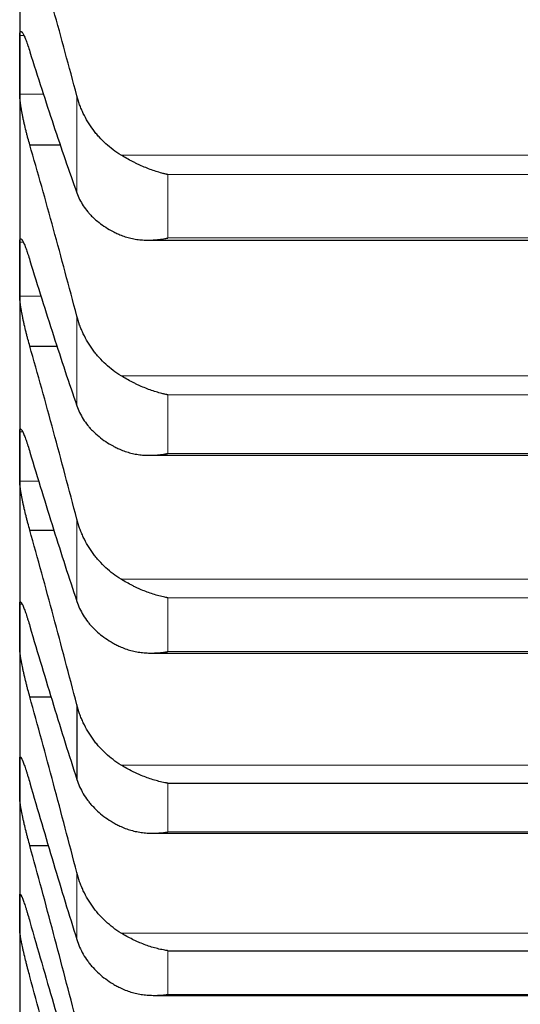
# Model space of a CAD drawing. Header units: inches. Extents: x 0 to 20790, y -12 to 14700.
# Tile 315 of 358: x 13645 to 13671, y 9196 to 9249. Entities that reach past the tile are written whole.
import ezdxf

# ---------------------------------------------------------------- set-up
doc = ezdxf.new("R2010")
doc.units = ezdxf.units.IN
doc.layers.add('1', color=7, linetype='Continuous', true_color=0xffffff)
doc.layers.add('254', color=7, linetype='Continuous', true_color=0xffffff)
doc.styles.add('latin_extended', font='simplex.shx')
doc.dimstyles.get("Standard").update_dxf_attribs({"dimtxt": 0.18, "dimasz": 0.18, "dimexe": 0.18, "dimexo": 0.0625, "dimgap": 0.09, "dimtad": 0, "dimtih": 1, "dimtoh": 1, "dimdec": 4, "dimzin": 0, "dimdsep": 46, "dimtxsty": 'Standard', "dimcen": 0.09, "dimadec": 0, "dimazin": 0, "dimtfac": 1, "dimtdec": 4, "dimtofl": 0, "dimtmove": 0, "dimatfit": 3, "dimfxl": 1, "dimtolj": 1, "dimtzin": 0, "dimarcsym": 0})

# ---------------------------------------------------------------- blocks, each defined once
blk = doc.blocks.new('_U5')
at = {"layer": '254', "color": 3, "linetype": 'Continuous', "lineweight": 13, "transparency": 16777216}
for p, q in [((13696.744, 9764.754), (13696.744, 7981.754)), ((13946.744, 9514.754), (13946.744, 7981.754)), ((13696.744, 8016.754), (12708.282, 8016.754)), ((13574.244, 8016.754), (13451.744, 8016.754)), ((13946.744, 8016.754), (13696.744, 8016.754)), ((14069.244, 8016.754), (14191.744, 8016.754))]:
    blk.add_line(p, q, dxfattribs=at)
at = {"layer": '254', "color": 3, "transparency": 16777216}
for points in [[(13574.244, 7996.337), (13574.244, 8037.17), (13696.744, 8016.754)], [(14069.244, 8037.17), (14069.244, 7996.337), (13946.744, 8016.754)]]:
    blk.add_solid(points, dxfattribs=at)
at = {"layer": 'Defpoints', "color": 0, "transparency": 16777216}
for p in [(13696.744, 9799.754), (13946.744, 9549.754), (13696.744, 8016.754)]:
    blk.add_point(p, dxfattribs=at)
at = {"layer": '254', "color": 2, "lineweight": 13, "transparency": 16777216, "insert": (12769.532, 8200.504), "char_height": 122.5, "attachment_point": 1, "style": 'latin_extended'}
blk.add_mtext('\\A1;250', dxfattribs=at)
blk = doc.blocks.new('_U6')
at = {"layer": '254', "color": 3, "linetype": 'Continuous', "lineweight": 13, "transparency": 16777216}
for p, q in [((13536.744, 9764.754), (13536.744, 8261.754)), ((13696.744, 9764.754), (13696.744, 8261.754)), ((13536.744, 8296.754), (12469.244, 8296.754)), ((13414.244, 8296.754), (13291.744, 8296.754)), ((13536.744, 8296.754), (13696.744, 8296.754)), ((13819.244, 8296.754), (13941.744, 8296.754))]:
    blk.add_line(p, q, dxfattribs=at)
at = {"layer": '254', "color": 3, "transparency": 16777216}
for points in [[(13414.244, 8276.337), (13414.244, 8317.17), (13536.744, 8296.754)], [(13819.244, 8317.17), (13819.244, 8276.337), (13696.744, 8296.754)]]:
    blk.add_solid(points, dxfattribs=at)
at = {"layer": 'Defpoints', "color": 0, "transparency": 16777216}
for p in [(13536.744, 9799.754), (13696.744, 9799.754), (13696.744, 8296.754)]:
    blk.add_point(p, dxfattribs=at)
at = {"layer": '254', "color": 2, "lineweight": 13, "transparency": 16777216, "insert": (12530.494, 8684.67), "char_height": 122.5, "attachment_point": 1, "style": 'latin_extended'}
blk.add_mtext('\\A1;\\C2;Flywheel\\P\\C2;90-240', dxfattribs=at)

msp = doc.modelspace()

# ---------------------------------------------------------------- linework, layer by layer
at = {"layer": '1', "color": 2, "linetype": 'Continuous', "lineweight": 25}
for p, q in [((13644.744, 9257.858), (13644.744, 9246.157)), ((13644.744, 9246.157), (13644.744, 9235.342)), ((13645.281, 9241.926), (13646.924, 9241.926)), ((13651.537, 9236.881), (13689.925, 9236.881)), ((13644.744, 9235.342), (13644.744, 9225.432)), ((13645.281, 9231.273), (13646.749, 9231.273)), ((13644.744, 9225.432), (13644.744, 9216.441)), ((13651.625, 9225.494), (13689.837, 9225.494)), ((13645.281, 9221.53), (13646.584, 9221.53)), ((13644.744, 9216.441), (13644.744, 9208.384)), ((13651.713, 9215.025), (13689.749, 9215.025)), ((13645.281, 9212.714), (13646.427, 9212.714)), ((13647.77, 9212.287), (13647.77, 9208.34)), ((13644.744, 9208.384), (13644.744, 9201.275)), ((13652.6, 9208.135), (13688.888, 9208.135)), ((13651.801, 9205.491), (13689.661, 9205.491)), ((13645.281, 9204.837), (13646.278, 9204.837)), ((13644.744, 9201.275), (13644.744, 9195.123)), ((13652.6, 9199.27), (13688.888, 9199.27)), ((13651.889, 9196.907), (13689.574, 9196.907))]:
    msp.add_line(p, q, dxfattribs=at)
at = {"layer": '1', "color": 110, "linetype": 'Continuous', "lineweight": 13}
for p, q in [((13644.746, 9247.714), (13644.966, 9247.714)), ((13644.746, 9244.6), (13646.032, 9244.6)), ((13647.77, 9244.523), (13647.77, 9239.386)), ((13650.112, 9241.382), (13691.375, 9241.382)), ((13652.6, 9240.35), (13688.888, 9240.35)), ((13652.6, 9240.35), (13652.6, 9236.996)), ((13652.6, 9236.996), (13688.888, 9236.996)), ((13644.746, 9236.776), (13644.928, 9236.776)), ((13644.746, 9233.909), (13645.896, 9233.909)), ((13647.77, 9232.864), (13647.77, 9228.116)), ((13650.112, 9229.702), (13691.375, 9229.702)), ((13652.6, 9228.692), (13688.888, 9228.692)), ((13652.6, 9228.692), (13652.6, 9225.591)), ((13644.746, 9226.739), (13644.898, 9226.739)), ((13652.6, 9225.591), (13688.888, 9225.591)), ((13644.746, 9224.125), (13645.768, 9224.125)), ((13647.77, 9222.113), (13647.77, 9217.762)), ((13650.112, 9218.934), (13691.375, 9218.934)), ((13652.6, 9217.947), (13688.888, 9217.947)), ((13652.6, 9217.947), (13652.6, 9215.106)), ((13644.746, 9217.62), (13644.872, 9217.62)), ((13652.6, 9215.106), (13688.888, 9215.106)), ((13650.112, 9209.097), (13691.375, 9209.097)), ((13652.6, 9208.135), (13652.6, 9205.557)), ((13652.6, 9205.557), (13688.888, 9205.557)), ((13647.77, 9203.402), (13647.77, 9199.865)), ((13650.112, 9200.206), (13691.375, 9200.206)), ((13652.6, 9199.27), (13652.6, 9196.96)), ((13652.6, 9196.96), (13688.888, 9196.96))]:
    msp.add_line(p, q, dxfattribs=at)
at = {"layer": '1', "color": 2, "linetype": 'Continuous', "lineweight": 25}
for points in [[(13647.77, 9244.523), (13647.566, 9245.295), (13647.157, 9246.826), (13646.537, 9249.083), (13645.912, 9251.301), (13645.492, 9252.753), (13645.281, 9253.472)], [(13644.744, 9246.157), (13644.744, 9246.676), (13644.745, 9247.195), (13644.746, 9247.714)], [(13645.281, 9246.853), (13645.492, 9246.182), (13645.912, 9244.866), (13646.537, 9242.963), (13647.157, 9241.132), (13647.566, 9239.96), (13647.77, 9239.386)], [(13644.746, 9244.6), (13644.745, 9245.119), (13644.744, 9245.638), (13644.744, 9246.157)], [(13647.77, 9232.864), (13647.566, 9233.643), (13647.157, 9235.188), (13646.537, 9237.47), (13645.912, 9239.719), (13645.492, 9241.194), (13645.281, 9241.926)], [(13644.744, 9235.342), (13644.744, 9235.82), (13644.745, 9236.298), (13644.746, 9236.776)], [(13645.281, 9235.808), (13645.492, 9235.121), (13645.912, 9233.771), (13646.537, 9231.814), (13647.157, 9229.925), (13647.566, 9228.711), (13647.77, 9228.116)], [(13644.746, 9233.909), (13644.745, 9234.387), (13644.744, 9234.865), (13644.744, 9235.342)], [(13647.77, 9222.113), (13647.566, 9222.897), (13647.157, 9224.453), (13646.537, 9226.758), (13645.912, 9229.033), (13645.492, 9230.53), (13645.281, 9231.273)], [(13644.744, 9225.432), (13644.744, 9225.868), (13644.745, 9226.303), (13644.746, 9226.739)], [(13645.281, 9225.666), (13645.492, 9224.965), (13645.912, 9223.583), (13646.537, 9221.575), (13647.157, 9219.631), (13647.566, 9218.378), (13647.77, 9217.762)], [(13644.746, 9224.125), (13644.745, 9224.56), (13644.744, 9224.996), (13644.744, 9225.432)], [(13647.77, 9212.287), (13647.566, 9213.074), (13647.157, 9214.64), (13646.537, 9216.964), (13645.912, 9219.262), (13645.492, 9220.777), (13645.281, 9221.53)], [(13644.744, 9216.441), (13644.744, 9216.834), (13644.745, 9217.227), (13644.746, 9217.62)], [(13644.746, 9215.262), (13644.745, 9215.655), (13644.744, 9216.048), (13644.744, 9216.441)], [(13645.281, 9216.444), (13645.492, 9215.728), (13645.912, 9214.317), (13646.537, 9212.261), (13647.157, 9210.265), (13647.566, 9208.975), (13647.77, 9208.34)], [(13647.77, 9203.402), (13647.566, 9204.192), (13647.157, 9205.764), (13646.537, 9208.103), (13645.912, 9210.42), (13645.492, 9211.951), (13645.281, 9212.714)], [(13644.744, 9208.384), (13644.744, 9208.734), (13644.745, 9209.084), (13644.746, 9209.433)], [(13644.746, 9207.335), (13644.745, 9207.685), (13644.744, 9208.035), (13644.744, 9208.384)], [(13645.281, 9208.156), (13645.492, 9207.427), (13645.912, 9205.99), (13646.537, 9203.889), (13647.157, 9201.844), (13647.566, 9200.518), (13647.77, 9199.865)], [(13647.77, 9195.472), (13647.566, 9196.263), (13647.157, 9197.84), (13646.537, 9200.189), (13645.912, 9202.522), (13645.492, 9204.067), (13645.281, 9204.837)], [(13644.744, 9201.275), (13644.744, 9201.58), (13644.745, 9201.886), (13644.746, 9202.192)], [(13644.746, 9200.357), (13644.745, 9200.663), (13644.744, 9200.969), (13644.744, 9201.275)], [(13645.281, 9200.815), (13645.492, 9200.075), (13645.912, 9198.612), (13646.537, 9196.47), (13647.157, 9194.38), (13647.566, 9193.021), (13647.77, 9192.35)], [(13647.77, 9188.509), (13647.566, 9189.3), (13647.157, 9190.879), (13646.537, 9193.235), (13645.912, 9195.581), (13645.492, 9197.137), (13645.281, 9197.913)]]:
    msp.add_open_spline(points, degree=3, dxfattribs=at)
for points, knots in [([(13644.746, 9247.714), (13644.746, 9247.744), (13644.748, 9247.798), (13644.757, 9247.861), (13644.765, 9247.89), (13644.773, 9247.907), (13644.776, 9247.912), (13644.782, 9247.92), (13644.786, 9247.923), (13644.803, 9247.935), (13644.82, 9247.932), (13644.845, 9247.912), (13644.85, 9247.907), (13644.858, 9247.899), (13644.861, 9247.896), (13644.866, 9247.889), (13644.88, 9247.872), (13644.907, 9247.833), (13644.933, 9247.787), (13644.96, 9247.734), (13644.974, 9247.705), (13645.018, 9247.609), (13645.048, 9247.535), (13645.096, 9247.411), (13645.112, 9247.367), (13645.137, 9247.298), (13645.145, 9247.274), (13645.162, 9247.225), (13645.17, 9247.201), (13645.213, 9247.075), (13645.247, 9246.967), (13645.281, 9246.853)], [0, 0, 0, 0, 0.0625, 0.125, 0.1875, 0.1875, 0.21875, 0.21875, 0.25, 0.25, 0.375, 0.375, 0.40625, 0.40625, 0.421875, 0.421875, 0.4375, 0.5, 0.5625, 0.5625, 0.625, 0.625, 0.75, 0.75, 0.8125, 0.8125, 0.84375, 0.84375, 0.875, 0.875, 1, 1, 1, 1]), ([(13645.281, 9241.926), (13645.247, 9242.042), (13645.213, 9242.161), (13645.162, 9242.345), (13645.146, 9242.407), (13645.121, 9242.502), (13645.113, 9242.534), (13645.096, 9242.598), (13645.088, 9242.631), (13645.048, 9242.791), (13645.018, 9242.92), (13644.974, 9243.111), (13644.96, 9243.175), (13644.94, 9243.271), (13644.933, 9243.303), (13644.92, 9243.366), (13644.914, 9243.397), (13644.883, 9243.552), (13644.86, 9243.671), (13644.835, 9243.814), (13644.831, 9243.842), (13644.821, 9243.898), (13644.817, 9243.926), (13644.804, 9244.007), (13644.796, 9244.06), (13644.776, 9244.21), (13644.765, 9244.301), (13644.756, 9244.405), (13644.754, 9244.425), (13644.751, 9244.464), (13644.75, 9244.482), (13644.747, 9244.536), (13644.746, 9244.569), (13644.746, 9244.6)], [0, 0, 0, 0, 0.125, 0.125, 0.1875, 0.1875, 0.21875, 0.21875, 0.25, 0.25, 0.375, 0.375, 0.4375, 0.4375, 0.46875, 0.46875, 0.5, 0.5, 0.625, 0.625, 0.65625, 0.65625, 0.6875, 0.6875, 0.75, 0.75, 0.875, 0.875, 0.90625, 0.90625, 0.9375, 0.9375, 1, 1, 1, 1]), ([(13650.112, 9241.382), (13649.966, 9241.47), (13649.826, 9241.564), (13649.558, 9241.765), (13649.3, 9241.979), (13649.064, 9242.217), (13648.923, 9242.373), (13648.895, 9242.404), (13648.84, 9242.468), (13648.813, 9242.501), (13648.733, 9242.599), (13648.681, 9242.665), (13648.532, 9242.867), (13648.439, 9243.006), (13648.267, 9243.29), (13648.188, 9243.436), (13648.08, 9243.661), (13648.046, 9243.736), (13647.997, 9243.852), (13647.981, 9243.89), (13647.95, 9243.968), (13647.935, 9244.007), (13647.863, 9244.203), (13647.813, 9244.362), (13647.77, 9244.523)], [0, 0, 0, 0, 0.125, 0.125, 0.25, 0.375, 0.375, 0.40625, 0.40625, 0.4375, 0.4375, 0.5, 0.5, 0.625, 0.625, 0.75, 0.75, 0.8125, 0.8125, 0.84375, 0.84375, 0.875, 0.875, 1, 1, 1, 1]), ([(13652.6, 9240.35), (13652.596, 9240.351), (13652.593, 9240.352), (13652.587, 9240.353), (13652.583, 9240.354), (13652.573, 9240.356), (13652.553, 9240.36), (13652.507, 9240.371), (13652.414, 9240.392), (13652.229, 9240.439), (13652.072, 9240.486), (13651.758, 9240.586), (13651.55, 9240.663), (13651.239, 9240.794), (13651.136, 9240.84), (13650.98, 9240.913), (13650.928, 9240.938), (13650.825, 9240.989), (13650.773, 9241.015), (13650.618, 9241.094), (13650.516, 9241.15), (13650.313, 9241.263), (13650.212, 9241.322), (13650.112, 9241.382)], [0, 0, 0, 0, 0.003906, 0.003906, 0.007813, 0.007813, 0.015625, 0.03125, 0.0625, 0.125, 0.25, 0.25, 0.5, 0.5, 0.625, 0.625, 0.6875, 0.6875, 0.75, 0.75, 0.875, 0.875, 1, 1, 1, 1]), ([(13647.77, 9239.386), (13647.813, 9239.266), (13647.863, 9239.149), (13647.977, 9238.921), (13648.106, 9238.699), (13648.264, 9238.488), (13648.393, 9238.334), (13648.438, 9238.283), (13648.509, 9238.208), (13648.532, 9238.183), (13648.581, 9238.134), (13648.605, 9238.11), (13648.73, 9237.99), (13648.942, 9237.808), (13649.177, 9237.642), (13649.424, 9237.484), (13649.553, 9237.41), (13649.723, 9237.322), (13649.758, 9237.305), (13649.827, 9237.271), (13649.932, 9237.221), (13650.039, 9237.174), (13650.112, 9237.144)], [0, 0, 0, 0, 0.125, 0.125, 0.25, 0.375, 0.375, 0.4375, 0.4375, 0.46875, 0.46875, 0.5, 0.5, 0.625, 0.75, 0.75, 0.875, 0.875, 0.90625, 0.90625, 0.9375, 1, 1, 1, 1]), ([(13650.112, 9237.144), (13650.212, 9237.103), (13650.312, 9237.068), (13650.513, 9237.007), (13650.615, 9236.982), (13650.818, 9236.94), (13650.921, 9236.923), (13651.128, 9236.898), (13651.232, 9236.89), (13651.442, 9236.88), (13651.547, 9236.879), (13651.756, 9236.885), (13651.861, 9236.891), (13652.071, 9236.91), (13652.177, 9236.923), (13652.335, 9236.947), (13652.414, 9236.96), (13652.507, 9236.977), (13652.553, 9236.986), (13652.573, 9236.99), (13652.586, 9236.993), (13652.593, 9236.994), (13652.6, 9236.996)], [0, 0, 0, 0, 0.125, 0.125, 0.25, 0.25, 0.375, 0.375, 0.5, 0.5, 0.625, 0.625, 0.75, 0.75, 0.875, 0.875, 0.9375, 0.96875, 0.984375, 0.992187, 0.992187, 1, 1, 1, 1]), ([(13644.746, 9236.776), (13644.746, 9236.804), (13644.748, 9236.853), (13644.757, 9236.908), (13644.765, 9236.932), (13644.773, 9236.945), (13644.776, 9236.948), (13644.782, 9236.954), (13644.786, 9236.956), (13644.803, 9236.961), (13644.82, 9236.953), (13644.845, 9236.926), (13644.85, 9236.92), (13644.858, 9236.91), (13644.861, 9236.906), (13644.866, 9236.898), (13644.88, 9236.878), (13644.907, 9236.833), (13644.933, 9236.782), (13644.96, 9236.725), (13644.974, 9236.694), (13645.018, 9236.591), (13645.048, 9236.513), (13645.096, 9236.383), (13645.112, 9236.337), (13645.137, 9236.265), (13645.145, 9236.24), (13645.162, 9236.19), (13645.17, 9236.165), (13645.213, 9236.035), (13645.247, 9235.925), (13645.281, 9235.808)], [0, 0, 0, 0, 0.0625, 0.125, 0.1875, 0.1875, 0.21875, 0.21875, 0.25, 0.25, 0.375, 0.375, 0.40625, 0.40625, 0.421875, 0.421875, 0.4375, 0.5, 0.5625, 0.5625, 0.625, 0.625, 0.75, 0.75, 0.8125, 0.8125, 0.84375, 0.84375, 0.875, 0.875, 1, 1, 1, 1]), ([(13645.281, 9231.273), (13645.247, 9231.391), (13645.213, 9231.512), (13645.162, 9231.698), (13645.146, 9231.761), (13645.121, 9231.856), (13645.113, 9231.888), (13645.096, 9231.953), (13645.088, 9231.985), (13645.048, 9232.146), (13645.018, 9232.274), (13644.974, 9232.465), (13644.96, 9232.528), (13644.94, 9232.623), (13644.933, 9232.654), (13644.92, 9232.717), (13644.914, 9232.748), (13644.883, 9232.9), (13644.86, 9233.017), (13644.835, 9233.157), (13644.831, 9233.185), (13644.821, 9233.239), (13644.817, 9233.266), (13644.804, 9233.345), (13644.796, 9233.396), (13644.776, 9233.541), (13644.765, 9233.629), (13644.756, 9233.727), (13644.754, 9233.746), (13644.751, 9233.782), (13644.75, 9233.8), (13644.747, 9233.85), (13644.746, 9233.881), (13644.746, 9233.909)], [0, 0, 0, 0, 0.125, 0.125, 0.1875, 0.1875, 0.21875, 0.21875, 0.25, 0.25, 0.375, 0.375, 0.4375, 0.4375, 0.46875, 0.46875, 0.5, 0.5, 0.625, 0.625, 0.65625, 0.65625, 0.6875, 0.6875, 0.75, 0.75, 0.875, 0.875, 0.90625, 0.90625, 0.9375, 0.9375, 1, 1, 1, 1]), ([(13650.112, 9229.702), (13649.966, 9229.79), (13649.826, 9229.885), (13649.558, 9230.087), (13649.3, 9230.302), (13649.064, 9230.541), (13648.923, 9230.698), (13648.895, 9230.73), (13648.84, 9230.794), (13648.813, 9230.827), (13648.733, 9230.926), (13648.681, 9230.993), (13648.532, 9231.196), (13648.439, 9231.335), (13648.267, 9231.622), (13648.188, 9231.769), (13648.08, 9231.995), (13648.046, 9232.071), (13647.997, 9232.187), (13647.981, 9232.226), (13647.95, 9232.304), (13647.935, 9232.344), (13647.863, 9232.541), (13647.813, 9232.702), (13647.77, 9232.864)], [0, 0, 0, 0, 0.125, 0.125, 0.25, 0.375, 0.375, 0.40625, 0.40625, 0.4375, 0.4375, 0.5, 0.5, 0.625, 0.625, 0.75, 0.75, 0.8125, 0.8125, 0.84375, 0.84375, 0.875, 0.875, 1, 1, 1, 1]), ([(13652.6, 9228.692), (13652.596, 9228.692), (13652.593, 9228.693), (13652.587, 9228.694), (13652.583, 9228.695), (13652.573, 9228.697), (13652.553, 9228.701), (13652.507, 9228.711), (13652.414, 9228.731), (13652.229, 9228.775), (13652.072, 9228.819), (13651.758, 9228.915), (13651.55, 9228.99), (13651.239, 9229.118), (13651.136, 9229.163), (13650.98, 9229.235), (13650.928, 9229.259), (13650.825, 9229.309), (13650.773, 9229.335), (13650.618, 9229.414), (13650.516, 9229.469), (13650.313, 9229.583), (13650.212, 9229.641), (13650.112, 9229.702)], [0, 0, 0, 0, 0.003906, 0.003906, 0.007812, 0.007812, 0.015625, 0.03125, 0.0625, 0.125, 0.25, 0.25, 0.5, 0.5, 0.625, 0.625, 0.6875, 0.6875, 0.75, 0.75, 0.875, 0.875, 1, 1, 1, 1]), ([(13647.77, 9228.116), (13647.813, 9227.992), (13647.863, 9227.87), (13647.977, 9227.634), (13648.106, 9227.403), (13648.264, 9227.184), (13648.393, 9227.023), (13648.438, 9226.971), (13648.509, 9226.893), (13648.532, 9226.867), (13648.581, 9226.816), (13648.605, 9226.791), (13648.73, 9226.667), (13648.942, 9226.476), (13649.177, 9226.304), (13649.424, 9226.14), (13649.553, 9226.062), (13649.723, 9225.971), (13649.758, 9225.953), (13649.827, 9225.917), (13649.932, 9225.865), (13650.039, 9225.816), (13650.112, 9225.785)], [0, 0, 0, 0, 0.125, 0.125, 0.25, 0.375, 0.375, 0.4375, 0.4375, 0.46875, 0.46875, 0.5, 0.5, 0.625, 0.75, 0.75, 0.875, 0.875, 0.90625, 0.90625, 0.9375, 1, 1, 1, 1]), ([(13644.746, 9226.739), (13644.746, 9226.764), (13644.748, 9226.809), (13644.757, 9226.856), (13644.765, 9226.875), (13644.773, 9226.884), (13644.776, 9226.886), (13644.782, 9226.889), (13644.786, 9226.89), (13644.803, 9226.888), (13644.82, 9226.875), (13644.845, 9226.842), (13644.85, 9226.834), (13644.858, 9226.822), (13644.861, 9226.818), (13644.866, 9226.809), (13644.88, 9226.785), (13644.907, 9226.735), (13644.933, 9226.679), (13644.96, 9226.617), (13644.974, 9226.584), (13645.018, 9226.475), (13645.048, 9226.393), (13645.096, 9226.257), (13645.112, 9226.209), (13645.137, 9226.135), (13645.145, 9226.109), (13645.162, 9226.058), (13645.17, 9226.031), (13645.213, 9225.898), (13645.247, 9225.785), (13645.281, 9225.666)], [0, 0, 0, 0, 0.0625, 0.125, 0.1875, 0.1875, 0.21875, 0.21875, 0.25, 0.25, 0.375, 0.375, 0.40625, 0.40625, 0.421875, 0.421875, 0.4375, 0.5, 0.5625, 0.5625, 0.625, 0.625, 0.75, 0.75, 0.8125, 0.8125, 0.84375, 0.84375, 0.875, 0.875, 1, 1, 1, 1]), ([(13650.112, 9225.785), (13650.212, 9225.742), (13650.312, 9225.705), (13650.513, 9225.641), (13650.615, 9225.613), (13650.818, 9225.567), (13650.921, 9225.549), (13651.128, 9225.52), (13651.232, 9225.509), (13651.442, 9225.496), (13651.547, 9225.493), (13651.756, 9225.495), (13651.861, 9225.499), (13652.071, 9225.514), (13652.177, 9225.525), (13652.335, 9225.546), (13652.414, 9225.558), (13652.507, 9225.574), (13652.553, 9225.582), (13652.573, 9225.586), (13652.586, 9225.589), (13652.593, 9225.59), (13652.6, 9225.591)], [0, 0, 0, 0, 0.125, 0.125, 0.25, 0.25, 0.375, 0.375, 0.5, 0.5, 0.625, 0.625, 0.75, 0.75, 0.875, 0.875, 0.9375, 0.96875, 0.984375, 0.992187, 0.992187, 1, 1, 1, 1]), ([(13645.281, 9221.53), (13645.247, 9221.65), (13645.213, 9221.773), (13645.162, 9221.96), (13645.146, 9222.024), (13645.121, 9222.12), (13645.113, 9222.152), (13645.096, 9222.216), (13645.088, 9222.249), (13645.048, 9222.41), (13645.018, 9222.537), (13644.974, 9222.727), (13644.96, 9222.79), (13644.94, 9222.883), (13644.933, 9222.914), (13644.92, 9222.976), (13644.914, 9223.006), (13644.883, 9223.157), (13644.86, 9223.271), (13644.835, 9223.407), (13644.831, 9223.434), (13644.821, 9223.487), (13644.817, 9223.514), (13644.804, 9223.59), (13644.796, 9223.639), (13644.776, 9223.779), (13644.765, 9223.862), (13644.756, 9223.955), (13644.754, 9223.973), (13644.751, 9224.007), (13644.75, 9224.024), (13644.747, 9224.071), (13644.746, 9224.099), (13644.746, 9224.125)], [0, 0, 0, 0, 0.125, 0.125, 0.1875, 0.1875, 0.21875, 0.21875, 0.25, 0.25, 0.375, 0.375, 0.4375, 0.4375, 0.46875, 0.46875, 0.5, 0.5, 0.625, 0.625, 0.65625, 0.65625, 0.6875, 0.6875, 0.75, 0.75, 0.875, 0.875, 0.90625, 0.90625, 0.9375, 0.9375, 1, 1, 1, 1]), ([(13650.112, 9218.934), (13649.966, 9219.023), (13649.826, 9219.118), (13649.558, 9219.322), (13649.3, 9219.537), (13649.064, 9219.777), (13648.923, 9219.935), (13648.895, 9219.967), (13648.84, 9220.032), (13648.813, 9220.065), (13648.733, 9220.164), (13648.681, 9220.231), (13648.532, 9220.435), (13648.439, 9220.575), (13648.267, 9220.863), (13648.188, 9221.011), (13648.08, 9221.239), (13648.046, 9221.315), (13647.997, 9221.432), (13647.981, 9221.471), (13647.95, 9221.55), (13647.935, 9221.589), (13647.863, 9221.788), (13647.813, 9221.95), (13647.77, 9222.113)], [0, 0, 0, 0, 0.125, 0.125, 0.25, 0.375, 0.375, 0.40625, 0.40625, 0.4375, 0.4375, 0.5, 0.5, 0.625, 0.625, 0.75, 0.75, 0.8125, 0.8125, 0.84375, 0.84375, 0.875, 0.875, 1, 1, 1, 1]), ([(13652.6, 9217.947), (13652.596, 9217.948), (13652.593, 9217.948), (13652.587, 9217.95), (13652.583, 9217.95), (13652.573, 9217.952), (13652.553, 9217.956), (13652.507, 9217.965), (13652.414, 9217.984), (13652.229, 9218.025), (13652.072, 9218.067), (13651.758, 9218.159), (13651.55, 9218.231), (13651.239, 9218.355), (13651.136, 9218.4), (13650.98, 9218.47), (13650.928, 9218.494), (13650.825, 9218.544), (13650.773, 9218.569), (13650.618, 9218.648), (13650.516, 9218.702), (13650.313, 9218.815), (13650.212, 9218.874), (13650.112, 9218.934)], [0, 0, 0, 0, 0.003906, 0.003906, 0.007813, 0.007813, 0.015625, 0.03125, 0.0625, 0.125, 0.25, 0.25, 0.5, 0.5, 0.625, 0.625, 0.6875, 0.6875, 0.75, 0.75, 0.875, 0.875, 1, 1, 1, 1]), ([(13644.746, 9217.62), (13644.746, 9217.643), (13644.748, 9217.682), (13644.757, 9217.722), (13644.765, 9217.735), (13644.773, 9217.74), (13644.776, 9217.741), (13644.782, 9217.741), (13644.786, 9217.741), (13644.803, 9217.733), (13644.82, 9217.714), (13644.845, 9217.675), (13644.85, 9217.666), (13644.858, 9217.652), (13644.861, 9217.647), (13644.866, 9217.637), (13644.88, 9217.61), (13644.907, 9217.554), (13644.933, 9217.494), (13644.96, 9217.428), (13644.974, 9217.392), (13645.018, 9217.276), (13645.048, 9217.19), (13645.096, 9217.049), (13645.112, 9217), (13645.137, 9216.923), (13645.145, 9216.897), (13645.162, 9216.844), (13645.17, 9216.817), (13645.213, 9216.68), (13645.247, 9216.565), (13645.281, 9216.444)], [0, 0, 0, 0, 0.0625, 0.125, 0.1875, 0.1875, 0.21875, 0.21875, 0.25, 0.25, 0.375, 0.375, 0.40625, 0.40625, 0.421875, 0.421875, 0.4375, 0.5, 0.5625, 0.5625, 0.625, 0.625, 0.75, 0.75, 0.8125, 0.8125, 0.84375, 0.84375, 0.875, 0.875, 1, 1, 1, 1]), ([(13647.77, 9217.762), (13647.813, 9217.633), (13647.863, 9217.508), (13647.977, 9217.263), (13648.106, 9217.024), (13648.264, 9216.797), (13648.393, 9216.631), (13648.438, 9216.576), (13648.509, 9216.495), (13648.532, 9216.468), (13648.581, 9216.416), (13648.605, 9216.39), (13648.73, 9216.26), (13648.942, 9216.063), (13649.177, 9215.884), (13649.424, 9215.714), (13649.553, 9215.633), (13649.723, 9215.538), (13649.758, 9215.519), (13649.827, 9215.483), (13649.932, 9215.429), (13650.039, 9215.378), (13650.112, 9215.345)], [0, 0, 0, 0, 0.125, 0.125, 0.25, 0.375, 0.375, 0.4375, 0.4375, 0.46875, 0.46875, 0.5, 0.5, 0.625, 0.75, 0.75, 0.875, 0.875, 0.90625, 0.90625, 0.9375, 1, 1, 1, 1]), ([(13645.281, 9212.714), (13645.247, 9212.835), (13645.213, 9212.959), (13645.162, 9213.148), (13645.146, 9213.212), (13645.121, 9213.308), (13645.113, 9213.34), (13645.096, 9213.405), (13645.088, 9213.437), (13645.048, 9213.598), (13645.018, 9213.725), (13644.974, 9213.913), (13644.96, 9213.975), (13644.94, 9214.067), (13644.933, 9214.098), (13644.92, 9214.159), (13644.914, 9214.189), (13644.883, 9214.336), (13644.86, 9214.448), (13644.835, 9214.581), (13644.831, 9214.607), (13644.821, 9214.659), (13644.817, 9214.684), (13644.804, 9214.758), (13644.796, 9214.805), (13644.776, 9214.939), (13644.765, 9215.019), (13644.756, 9215.106), (13644.754, 9215.122), (13644.751, 9215.154), (13644.75, 9215.17), (13644.747, 9215.213), (13644.746, 9215.239), (13644.746, 9215.262)], [0, 0, 0, 0, 0.125, 0.125, 0.1875, 0.1875, 0.21875, 0.21875, 0.25, 0.25, 0.375, 0.375, 0.4375, 0.4375, 0.46875, 0.46875, 0.5, 0.5, 0.625, 0.625, 0.65625, 0.65625, 0.6875, 0.6875, 0.75, 0.75, 0.875, 0.875, 0.90625, 0.90625, 0.9375, 0.9375, 1, 1, 1, 1]), ([(13650.112, 9215.345), (13650.212, 9215.301), (13650.312, 9215.262), (13650.513, 9215.194), (13650.615, 9215.164), (13650.818, 9215.115), (13650.921, 9215.094), (13651.128, 9215.061), (13651.232, 9215.049), (13651.442, 9215.032), (13651.547, 9215.027), (13651.756, 9215.024), (13651.861, 9215.027), (13652.071, 9215.038), (13652.177, 9215.047), (13652.335, 9215.066), (13652.414, 9215.076), (13652.507, 9215.09), (13652.553, 9215.098), (13652.573, 9215.101), (13652.586, 9215.104), (13652.593, 9215.105), (13652.6, 9215.106)], [0, 0, 0, 0, 0.125, 0.125, 0.25, 0.25, 0.375, 0.375, 0.5, 0.5, 0.625, 0.625, 0.75, 0.75, 0.875, 0.875, 0.9375, 0.96875, 0.984375, 0.992188, 0.992188, 1, 1, 1, 1]), ([(13650.112, 9209.097), (13649.966, 9209.186), (13649.826, 9209.282), (13649.558, 9209.485), (13649.3, 9209.701), (13649.064, 9209.942), (13648.923, 9210.101), (13648.895, 9210.133), (13648.84, 9210.197), (13648.813, 9210.23), (13648.733, 9210.33), (13648.681, 9210.397), (13648.532, 9210.602), (13648.439, 9210.743), (13648.267, 9211.032), (13648.188, 9211.18), (13648.08, 9211.409), (13648.046, 9211.486), (13647.997, 9211.603), (13647.981, 9211.642), (13647.95, 9211.721), (13647.935, 9211.761), (13647.863, 9211.961), (13647.813, 9212.123), (13647.77, 9212.287)], [0, 0, 0, 0, 0.125, 0.125, 0.25, 0.375, 0.375, 0.40625, 0.40625, 0.4375, 0.4375, 0.5, 0.5, 0.625, 0.625, 0.75, 0.75, 0.8125, 0.8125, 0.84375, 0.84375, 0.875, 0.875, 1, 1, 1, 1]), ([(13644.746, 9209.433), (13644.746, 9209.454), (13644.748, 9209.488), (13644.757, 9209.519), (13644.765, 9209.528), (13644.773, 9209.529), (13644.776, 9209.528), (13644.782, 9209.526), (13644.786, 9209.524), (13644.803, 9209.51), (13644.82, 9209.486), (13644.845, 9209.44), (13644.85, 9209.43), (13644.858, 9209.414), (13644.861, 9209.408), (13644.866, 9209.397), (13644.88, 9209.367), (13644.907, 9209.306), (13644.933, 9209.241), (13644.96, 9209.171), (13644.974, 9209.133), (13645.018, 9209.011), (13645.048, 9208.921), (13645.096, 9208.775), (13645.112, 9208.724), (13645.137, 9208.645), (13645.145, 9208.618), (13645.162, 9208.563), (13645.17, 9208.536), (13645.213, 9208.395), (13645.247, 9208.278), (13645.281, 9208.156)], [0, 0, 0, 0, 0.0625, 0.125, 0.1875, 0.1875, 0.21875, 0.21875, 0.25, 0.25, 0.375, 0.375, 0.40625, 0.40625, 0.421875, 0.421875, 0.4375, 0.5, 0.5625, 0.5625, 0.625, 0.625, 0.75, 0.75, 0.8125, 0.8125, 0.84375, 0.84375, 0.875, 0.875, 1, 1, 1, 1]), ([(13652.6, 9208.135), (13652.596, 9208.135), (13652.593, 9208.136), (13652.587, 9208.137), (13652.583, 9208.137), (13652.573, 9208.139), (13652.553, 9208.142), (13652.507, 9208.151), (13652.414, 9208.168), (13652.229, 9208.206), (13652.072, 9208.246), (13651.758, 9208.333), (13651.55, 9208.403), (13651.239, 9208.524), (13651.136, 9208.567), (13650.98, 9208.636), (13650.928, 9208.66), (13650.825, 9208.709), (13650.773, 9208.734), (13650.618, 9208.812), (13650.516, 9208.865), (13650.313, 9208.978), (13650.212, 9209.037), (13650.112, 9209.097)], [0, 0, 0, 0, 0.003906, 0.003906, 0.007813, 0.007813, 0.015625, 0.03125, 0.0625, 0.125, 0.25, 0.25, 0.5, 0.5, 0.625, 0.625, 0.6875, 0.6875, 0.75, 0.75, 0.875, 0.875, 1, 1, 1, 1]), ([(13647.77, 9208.34), (13647.813, 9208.207), (13647.863, 9208.077), (13647.977, 9207.825), (13648.106, 9207.578), (13648.264, 9207.343), (13648.393, 9207.171), (13648.438, 9207.115), (13648.509, 9207.031), (13648.532, 9207.004), (13648.581, 9206.949), (13648.605, 9206.922), (13648.73, 9206.789), (13648.942, 9206.585), (13649.177, 9206.399), (13649.424, 9206.223), (13649.553, 9206.139), (13649.723, 9206.041), (13649.758, 9206.022), (13649.827, 9205.984), (13649.932, 9205.928), (13650.039, 9205.875), (13650.112, 9205.841)], [0, 0, 0, 0, 0.125, 0.125, 0.25, 0.375, 0.375, 0.4375, 0.4375, 0.46875, 0.46875, 0.5, 0.5, 0.625, 0.75, 0.75, 0.875, 0.875, 0.90625, 0.90625, 0.9375, 1, 1, 1, 1]), ([(13645.281, 9204.837), (13645.247, 9204.96), (13645.213, 9205.085), (13645.162, 9205.275), (13645.146, 9205.339), (13645.121, 9205.435), (13645.113, 9205.468), (13645.096, 9205.532), (13645.088, 9205.565), (13645.048, 9205.725), (13645.018, 9205.851), (13644.974, 9206.037), (13644.96, 9206.098), (13644.94, 9206.19), (13644.933, 9206.22), (13644.92, 9206.279), (13644.914, 9206.309), (13644.883, 9206.453), (13644.86, 9206.563), (13644.835, 9206.692), (13644.831, 9206.717), (13644.821, 9206.767), (13644.817, 9206.791), (13644.804, 9206.863), (13644.796, 9206.908), (13644.776, 9207.036), (13644.765, 9207.111), (13644.756, 9207.192), (13644.754, 9207.208), (13644.751, 9207.238), (13644.75, 9207.252), (13644.747, 9207.291), (13644.746, 9207.315), (13644.746, 9207.335)], [0, 0, 0, 0, 0.125, 0.125, 0.1875, 0.1875, 0.21875, 0.21875, 0.25, 0.25, 0.375, 0.375, 0.4375, 0.4375, 0.46875, 0.46875, 0.5, 0.5, 0.625, 0.625, 0.65625, 0.65625, 0.6875, 0.6875, 0.75, 0.75, 0.875, 0.875, 0.90625, 0.90625, 0.9375, 0.9375, 1, 1, 1, 1]), ([(13650.112, 9205.841), (13650.212, 9205.795), (13650.312, 9205.754), (13650.513, 9205.683), (13650.615, 9205.652), (13650.818, 9205.598), (13650.921, 9205.576), (13651.128, 9205.539), (13651.232, 9205.525), (13651.442, 9205.503), (13651.547, 9205.497), (13651.756, 9205.49), (13651.861, 9205.491), (13652.071, 9205.498), (13652.177, 9205.505), (13652.335, 9205.521), (13652.414, 9205.53), (13652.507, 9205.543), (13652.553, 9205.55), (13652.573, 9205.553), (13652.586, 9205.555), (13652.593, 9205.556), (13652.6, 9205.557)], [0, 0, 0, 0, 0.125, 0.125, 0.25, 0.25, 0.375, 0.375, 0.5, 0.5, 0.625, 0.625, 0.75, 0.75, 0.875, 0.875, 0.9375, 0.96875, 0.984375, 0.992188, 0.992188, 1, 1, 1, 1]), ([(13650.112, 9200.206), (13649.966, 9200.295), (13649.826, 9200.39), (13649.558, 9200.594), (13649.3, 9200.811), (13649.064, 9201.052), (13648.923, 9201.21), (13648.895, 9201.242), (13648.84, 9201.307), (13648.813, 9201.34), (13648.733, 9201.44), (13648.681, 9201.507), (13648.532, 9201.713), (13648.439, 9201.854), (13648.267, 9202.143), (13648.188, 9202.292), (13648.08, 9202.521), (13648.046, 9202.598), (13647.997, 9202.716), (13647.981, 9202.755), (13647.95, 9202.834), (13647.935, 9202.874), (13647.863, 9203.074), (13647.813, 9203.237), (13647.77, 9203.402)], [0, 0, 0, 0, 0.125, 0.125, 0.25, 0.375, 0.375, 0.40625, 0.40625, 0.4375, 0.4375, 0.5, 0.5, 0.625, 0.625, 0.75, 0.75, 0.8125, 0.8125, 0.84375, 0.84375, 0.875, 0.875, 1, 1, 1, 1]), ([(13644.746, 9202.192), (13644.746, 9202.21), (13644.748, 9202.238), (13644.757, 9202.262), (13644.765, 9202.265), (13644.773, 9202.263), (13644.776, 9202.261), (13644.782, 9202.256), (13644.786, 9202.252), (13644.803, 9202.232), (13644.82, 9202.202), (13644.845, 9202.15), (13644.85, 9202.139), (13644.858, 9202.121), (13644.861, 9202.115), (13644.866, 9202.102), (13644.88, 9202.07), (13644.907, 9202.003), (13644.933, 9201.934), (13644.96, 9201.859), (13644.974, 9201.819), (13645.018, 9201.691), (13645.048, 9201.598), (13645.096, 9201.447), (13645.112, 9201.394), (13645.137, 9201.313), (13645.145, 9201.286), (13645.162, 9201.23), (13645.17, 9201.201), (13645.213, 9201.058), (13645.247, 9200.939), (13645.281, 9200.815)], [0, 0, 0, 0, 0.0625, 0.125, 0.1875, 0.1875, 0.21875, 0.21875, 0.25, 0.25, 0.375, 0.375, 0.40625, 0.40625, 0.421875, 0.421875, 0.4375, 0.5, 0.5625, 0.5625, 0.625, 0.625, 0.75, 0.75, 0.8125, 0.8125, 0.84375, 0.84375, 0.875, 0.875, 1, 1, 1, 1]), ([(13645.281, 9197.913), (13645.247, 9198.038), (13645.213, 9198.164), (13645.162, 9198.354), (13645.146, 9198.418), (13645.121, 9198.515), (13645.113, 9198.547), (13645.096, 9198.611), (13645.088, 9198.643), (13645.048, 9198.803), (13645.018, 9198.929), (13644.974, 9199.112), (13644.96, 9199.173), (13644.94, 9199.262), (13644.933, 9199.292), (13644.92, 9199.35), (13644.914, 9199.379), (13644.883, 9199.521), (13644.86, 9199.627), (13644.835, 9199.752), (13644.831, 9199.776), (13644.821, 9199.824), (13644.817, 9199.848), (13644.804, 9199.917), (13644.796, 9199.96), (13644.776, 9200.082), (13644.765, 9200.153), (13644.756, 9200.228), (13644.754, 9200.242), (13644.751, 9200.27), (13644.75, 9200.282), (13644.747, 9200.319), (13644.746, 9200.34), (13644.746, 9200.357)], [0, 0, 0, 0, 0.125, 0.125, 0.1875, 0.1875, 0.21875, 0.21875, 0.25, 0.25, 0.375, 0.375, 0.4375, 0.4375, 0.46875, 0.46875, 0.5, 0.5, 0.625, 0.625, 0.65625, 0.65625, 0.6875, 0.6875, 0.75, 0.75, 0.875, 0.875, 0.90625, 0.90625, 0.9375, 0.9375, 1, 1, 1, 1]), ([(13652.6, 9199.27), (13652.596, 9199.27), (13652.593, 9199.271), (13652.587, 9199.271), (13652.583, 9199.272), (13652.573, 9199.273), (13652.553, 9199.277), (13652.507, 9199.284), (13652.414, 9199.3), (13652.335, 9199.315), (13652.177, 9199.348), (13652.072, 9199.372), (13651.758, 9199.455), (13651.55, 9199.522), (13651.239, 9199.64), (13651.136, 9199.682), (13650.98, 9199.749), (13650.928, 9199.773), (13650.825, 9199.821), (13650.773, 9199.845), (13650.618, 9199.922), (13650.516, 9199.975), (13650.313, 9200.087), (13650.212, 9200.145), (13650.112, 9200.206)], [0, 0, 0, 0, 0.003906, 0.003906, 0.007813, 0.007813, 0.015625, 0.03125, 0.0625, 0.125, 0.125, 0.25, 0.25, 0.5, 0.5, 0.625, 0.625, 0.6875, 0.6875, 0.75, 0.75, 0.875, 0.875, 1, 1, 1, 1]), ([(13647.77, 9199.865), (13647.813, 9199.728), (13647.863, 9199.595), (13647.977, 9199.334), (13648.106, 9199.08), (13648.264, 9198.838), (13648.393, 9198.661), (13648.438, 9198.603), (13648.509, 9198.517), (13648.532, 9198.488), (13648.581, 9198.432), (13648.605, 9198.404), (13648.73, 9198.267), (13648.942, 9198.056), (13649.177, 9197.865), (13649.424, 9197.683), (13649.553, 9197.596), (13649.723, 9197.495), (13649.758, 9197.475), (13649.827, 9197.435), (13649.932, 9197.378), (13650.039, 9197.323), (13650.112, 9197.288)], [0, 0, 0, 0, 0.125, 0.125, 0.25, 0.375, 0.375, 0.4375, 0.4375, 0.46875, 0.46875, 0.5, 0.5, 0.625, 0.75, 0.75, 0.875, 0.875, 0.90625, 0.90625, 0.9375, 1, 1, 1, 1]), ([(13650.112, 9197.288), (13650.212, 9197.24), (13650.312, 9197.198), (13650.513, 9197.123), (13650.615, 9197.09), (13650.818, 9197.033), (13650.921, 9197.009), (13651.128, 9196.968), (13651.232, 9196.952), (13651.442, 9196.927), (13651.547, 9196.918), (13651.756, 9196.908), (13651.861, 9196.906), (13652.071, 9196.91), (13652.177, 9196.915), (13652.335, 9196.928), (13652.414, 9196.936), (13652.507, 9196.947), (13652.553, 9196.953), (13652.573, 9196.956), (13652.586, 9196.958), (13652.593, 9196.959), (13652.6, 9196.96)], [0, 0, 0, 0, 0.125, 0.125, 0.25, 0.25, 0.375, 0.375, 0.5, 0.5, 0.625, 0.625, 0.75, 0.75, 0.875, 0.875, 0.9375, 0.96875, 0.984375, 0.992187, 0.992187, 1, 1, 1, 1])]:
    msp.add_open_spline(points, degree=3, knots=knots, dxfattribs=at)

# ---------------------------------------------------------------- dimensions: what is measured, and where the dimension line sits
at = {"layer": '254', "color": 2, "linetype": 'Continuous', "lineweight": 13}
dim = msp.add_linear_dim(base=(13696.744, 8296.754), p1=(13536.744, 9799.754), p2=(13696.744, 9799.754), text='\\C2;Flywheel\\P\\C2;90-240', dimstyle='Standard', override={"dimscale": 35, "dimtxt": 3.5, "dimasz": 3.5, "dimexe": 1, "dimexo": 1, "dimgap": 1.75, "dimtad": 1, "dimtih": 1, "dimtoh": 0, "dimdec": 2, "dimlfac": 0.028571, "dimzin": 8, "dimdsep": 46, "dimlunit": 2, "dimpost": '', "dimtxsty": 'latin_extended', "dimsah": 1, "dimse1": 0, "dimse2": 0, "dimsd1": 0, "dimsd2": 0, "dimclrd": 3, "dimclre": 3, "dimclrt": 2, "dimtol": 0, "dimtm": -0.1, "dimtfac": 0.714286, "dimtdec": 3, "dimtofl": 1, "dimtmove": 0, "dimtzin": 8, "dimlwd": 13, "dimlwe": 13}, dxfattribs=at)
dim.commit()
dim.dimension.update_dxf_attribs({"geometry": '_U6', "text_midpoint": (12880.494, 8296.754), "dimtype": 160})
dim = msp.add_linear_dim(base=(13696.744, 8016.754), p1=(13946.744, 9549.754), p2=(13696.744, 9799.754), dimstyle='Standard', override={"dimscale": 35, "dimtxt": 3.5, "dimasz": 3.5, "dimexe": 1, "dimexo": 1, "dimgap": 1.75, "dimtad": 1, "dimtih": 1, "dimtoh": 0, "dimdec": 2, "dimlfac": 1, "dimzin": 8, "dimdsep": 46, "dimlunit": 2, "dimtxsty": 'latin_extended', "dimsah": 1, "dimse1": 0, "dimse2": 0, "dimsd1": 0, "dimsd2": 0, "dimclrd": 3, "dimclre": 3, "dimclrt": 2, "dimtol": 0, "dimtm": -0.1, "dimtfac": 0.714286, "dimtdec": 3, "dimtofl": 1, "dimtmove": 0, "dimtzin": 8, "dimlwd": 13, "dimlwe": 13}, dxfattribs=at)
dim.commit()
dim.dimension.update_dxf_attribs({"geometry": '_U5', "text_midpoint": (12927.032, 8016.754), "dimtype": 160})

doc.saveas('drawing.dxf')
